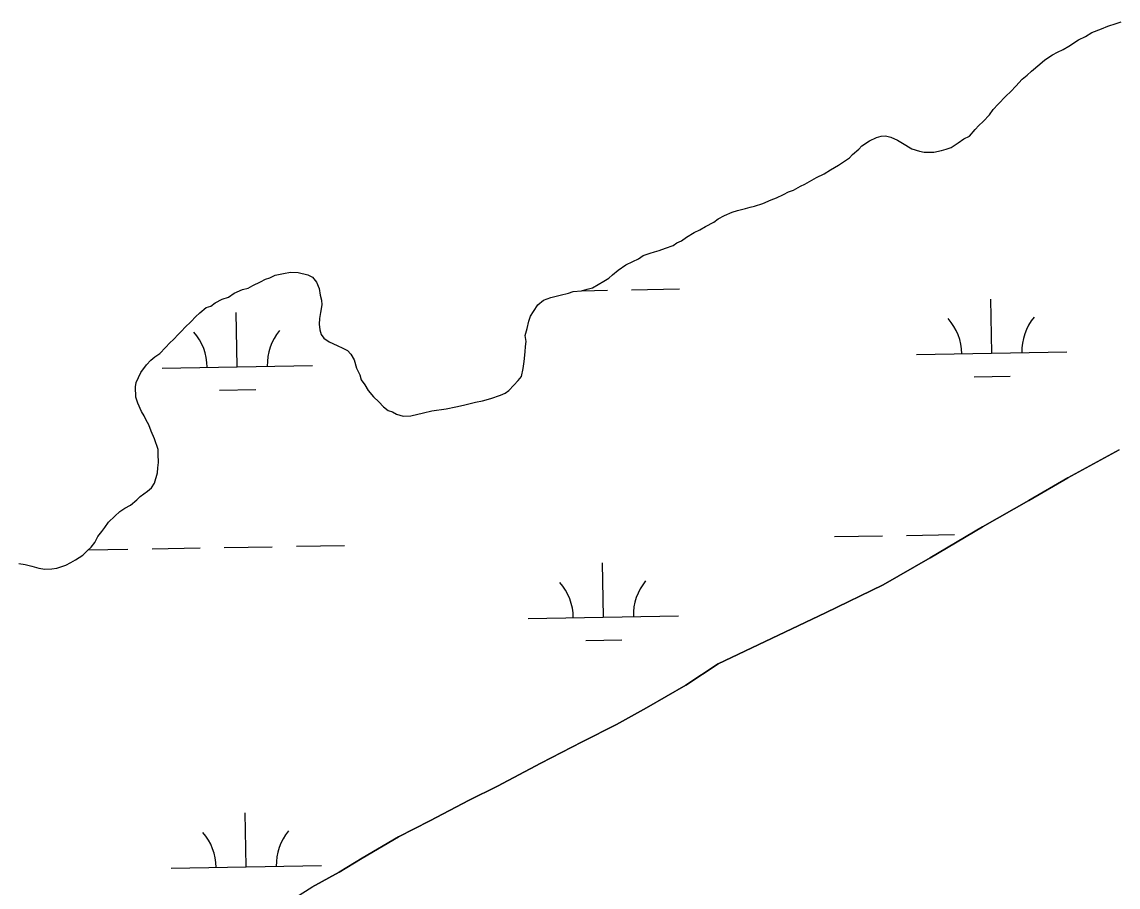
# Model space of a CAD drawing. Extents: x 3914892 to 3953151, y 242587 to 268572.
# Drawn here: x 3948597 to 3949326, y 262073 to 262649 of the extents above; entities that cross this region are included whole.
import ezdxf

# ---------------------------------------------------------------- set-up
doc = ezdxf.new("R2010")
doc.units = 0
doc.layers.add('V-TOPO-SHOR', color=7, linetype='Continuous')
doc.layers.add('V-WETL-SWMP', color=7, linetype='Continuous')

msp = doc.modelspace()

# ---------------------------------------------------------------- linework, layer by layer
at = {"layer": 'V-TOPO-SHOR'}
for points in [[(3949230.95, 262577.08), (3949233.45, 262579.73), (3949236.38, 262582.39), (3949240.54, 262586.81), (3949243.02, 262590.31), (3949246.35, 262593.85), (3949251.35, 262599.14), (3949254.69, 262602.25), (3949258.02, 262605.78), (3949262.18, 262610.62), (3949265.54, 262613.3), (3949268.46, 262615.96), (3949273.92, 262620.41), (3949277.26, 262623.51), (3949282.32, 262626.66), (3949285.71, 262628.48), (3949289.52, 262630.31), (3949293.32, 262632.57), (3949299.64, 262636.61), (3949304.3, 262638.9), (3949308.51, 262641.6), (3949314.89, 262643.93), (3949319.13, 262645.77), (3949324.65, 262647.65), (3949328.06, 262648.6)], [(3948846.12, 262387.71), (3948850.45, 262386.55), (3948855.6, 262386.7), (3948864.13, 262388.66), (3948869.67, 262390.11), (3948879.08, 262391.24), (3948885.48, 262392.72), (3948890.61, 262393.72), (3948898.71, 262395.68), (3948903.4, 262396.67), (3948908.94, 262398.12), (3948915.32, 262400.45), (3948918.28, 262401.83), (3948920.81, 262403.62), (3948924.14, 262407.15), (3948927.06, 262410.24), (3948929.13, 262412.88), (3948930.27, 262418.06), (3948930.99, 262422.81), (3948931.66, 262429.27), (3948931.98, 262432.71), (3948932.31, 262436.16), (3948931.77, 262440.01), (3948932.92, 262444.76), (3948934.07, 262449.52), (3948935.26, 262452.99), (3948937.32, 262456.05), (3948940.2, 262460.43), (3948943.97, 262463.55), (3948948.64, 262465.4), (3948955.04, 262466.87), (3948960.58, 262468.32), (3948963.56, 262469.27), (3948969.12, 262469.86), (3948972.96, 262470.83), (3948976.37, 262471.79), (3948980.17, 262474.04), (3948983.96, 262476.3), (3948987.35, 262478.12), (3948989.86, 262480.34), (3948993.63, 262483.46), (3948998.68, 262487.04), (3949003.34, 262489.32), (3949007.15, 262491.15), (3949010.09, 262493.38), (3949014.77, 262494.8), (3949017.75, 262495.75), (3949020.73, 262496.69), (3949024.98, 262498.1), (3949030.08, 262499.97), (3949032.6, 262501.76), (3949035.57, 262503.14), (3949038.94, 262505.38), (3949044, 262508.53), (3949047.82, 262510.36), (3949051.62, 262512.62), (3949057.12, 262515.35), (3949060.06, 262517.59), (3949064.29, 262519.86), (3949069.37, 262522.15), (3949072.78, 262523.11), (3949078.32, 262524.56), (3949081.3, 262525.5), (3949084.29, 262526.02), (3949089.82, 262527.9), (3949095.33, 262530.2), (3949098.73, 262531.59), (3949103.38, 262533.87), (3949106.77, 262535.69), (3949110.17, 262536.65), (3949114.82, 262539.36), (3949117.78, 262540.73), (3949120.74, 262542.54), (3949125.38, 262545.25), (3949130.47, 262547.54), (3949134.68, 262550.24), (3949140.17, 262553.41), (3949144.81, 262556.55), (3949147.33, 262558.34), (3949149.41, 262560.54), (3949153.6, 262564.1), (3949155.69, 262566.31), (3949160.75, 262569.46), (3949165.41, 262571.74), (3949168.38, 262572.69), (3949171.39, 262572.78), (3949174.84, 262572.02), (3949179.2, 262570), (3949182.69, 262567.95), (3949188.81, 262564.27), (3949194.01, 262562.7), (3949197.04, 262561.93), (3949200.04, 262562.01), (3949203.47, 262562.11), (3949208.59, 262563.12), (3949211.57, 262564.07), (3949214.98, 262565.02), (3949219.61, 262568.16), (3949223.4, 262570.85), (3949227.21, 262572.68), (3949230.95, 262577.08)], [(3948599.12, 262287.79), (3948603.45, 262286.63), (3948608.2, 262285.48), (3948612.09, 262284.73), (3948616.81, 262284.87), (3948620.23, 262285.4), (3948626.18, 262287.29), (3948629.56, 262289.1), (3948632.52, 262290.91), (3948637.58, 262294.06), (3948640.5, 262297.15), (3948643.01, 262299.37), (3948645.5, 262302.45), (3948647.53, 262306.37), (3948650, 262309.88), (3948652.08, 262312.51), (3948654.55, 262316.02), (3948658.73, 262320.01), (3948662.07, 262323.11), (3948665.44, 262325.35), (3948669.25, 262327.18), (3948673.44, 262330.74), (3948675.53, 262332.95), (3948680.58, 262336.53), (3948683.09, 262338.75), (3948685.15, 262341.82), (3948687.09, 262348.74), (3948687.42, 262352.19), (3948687.75, 262355.63), (3948687.59, 262361.21), (3948687.5, 262364.21), (3948685.14, 262371.44), (3948682.85, 262376.53), (3948681.44, 262380.78), (3948679.64, 262383.74), (3948678.26, 262386.7), (3948676.46, 262389.65), (3948674.15, 262395.17), (3948672.75, 262398.99), (3948672.55, 262405.86), (3948672.89, 262408.87), (3948676.14, 262415.41), (3948679.85, 262420.67), (3948682.77, 262423.76), (3948685.28, 262425.98), (3948688.65, 262428.22), (3948692.4, 262432.2), (3948695.31, 262435.29), (3948697.83, 262437.51), (3948701.16, 262441.04), (3948703.24, 262443.25), (3948705.33, 262445.45), (3948709.5, 262449.44), (3948712.42, 262452.53), (3948715.35, 262455.19), (3948719.54, 262458.75), (3948722.52, 262459.7), (3948725.46, 262461.93), (3948730.11, 262464.21), (3948734.37, 262465.62), (3948738.15, 262468.31), (3948743.67, 262470.61), (3948747.5, 262471.58), (3948750.46, 262473.39), (3948755.54, 262475.68), (3948758.93, 262477.5), (3948761.91, 262478.44), (3948765.29, 262480.26), (3948770.84, 262481.28), (3948775.53, 262482.27), (3948780.7, 262481.99), (3948787.18, 262480.47), (3948790.23, 262478.84), (3948792.91, 262475.48), (3948794.75, 262471.24), (3948795.3, 262466.96), (3948796.26, 262463.55), (3948796.35, 262460.55), (3948795.64, 262455.38), (3948794.89, 262451.49), (3948794.57, 262447.62), (3948795.12, 262443.77), (3948796.06, 262440.79), (3948797.85, 262438.27), (3948801.36, 262435.79), (3948806.58, 262433.37), (3948810.49, 262431.76), (3948813.55, 262430.13), (3948815.77, 262427.62), (3948818.02, 262423.82), (3948819.47, 262418.28), (3948821.74, 262414.05), (3948822.7, 262410.65), (3948824.94, 262407.28), (3948827.2, 262403.48), (3948830.76, 262399.29), (3948834.29, 262395.95), (3948837.39, 262392.61), (3948840.47, 262390.12), (3948843.5, 262389.35), (3948846.12, 262387.71)], [(3948773.69, 262063), (3948789.71, 262073.34), (3948807.88, 262083.31), (3948823.29, 262092.56), (3948847.35, 262106.79), (3948868.3, 262117.49), (3948894.52, 262131.13), (3948913.36, 262140.48), (3948942.12, 262155.7), (3948969.61, 262170.02), (3948992.47, 262181.42), (3949012.33, 262192.52), (3949038.51, 262207.66), (3949060, 262221.81), (3949131.37, 262255.66), (3949169.69, 262274.38), (3949200.94, 262292.25), (3949235.77, 262312.79), (3949266.61, 262330.44), (3949292.58, 262345.36), (3949326.81, 262364.17)], [(3948594.8, 262288.52), (3948599.12, 262287.79)]]:
    msp.add_lwpolyline(points, dxfattribs=at)
at = {"layer": 'V-WETL-SWMP'}
for p, q in [((3949324.65, 262647.65), (3949328.06, 262648.6)), ((3949304.3, 262638.9), (3949308.51, 262641.6)), ((3949308.51, 262641.6), (3949314.89, 262643.93)), ((3949314.89, 262643.93), (3949319.13, 262645.77)), ((3949319.13, 262645.77), (3949324.65, 262647.65)), ((3949293.32, 262632.57), (3949299.64, 262636.61)), ((3949299.64, 262636.61), (3949304.3, 262638.9)), ((3949282.32, 262626.67), (3949285.71, 262628.48)), ((3949285.71, 262628.48), (3949289.52, 262630.31)), ((3949289.52, 262630.31), (3949293.32, 262632.57)), ((3949268.46, 262615.96), (3949273.92, 262620.41)), ((3949273.92, 262620.41), (3949277.26, 262623.51)), ((3949277.26, 262623.51), (3949282.32, 262626.67)), ((3949262.18, 262610.62), (3949265.54, 262613.3)), ((3949265.54, 262613.3), (3949268.46, 262615.96)), ((3949254.69, 262602.25), (3949258.02, 262605.78)), ((3949258.02, 262605.78), (3949262.18, 262610.62)), ((3949246.35, 262593.85), (3949251.35, 262599.14)), ((3949251.35, 262599.14), (3949254.69, 262602.25)), ((3949240.54, 262586.81), (3949243.02, 262590.31)), ((3949243.02, 262590.31), (3949246.35, 262593.85)), ((3949236.38, 262582.39), (3949240.54, 262586.81)), ((3949227.21, 262572.68), (3949230.95, 262577.08)), ((3949230.95, 262577.08), (3949233.45, 262579.73)), ((3949233.45, 262579.73), (3949236.38, 262582.39)), ((3949155.69, 262566.31), (3949160.75, 262569.46)), ((3949160.75, 262569.46), (3949165.41, 262571.74)), ((3949165.41, 262571.74), (3949168.38, 262572.69)), ((3949168.38, 262572.69), (3949171.39, 262572.78)), ((3949171.39, 262572.78), (3949174.84, 262572.02)), ((3949174.84, 262572.02), (3949179.2, 262570)), ((3949179.2, 262570), (3949182.69, 262567.95)), ((3949219.61, 262568.16), (3949223.4, 262570.85)), ((3949223.4, 262570.85), (3949227.21, 262572.68)), ((3949149.41, 262560.54), (3949153.6, 262564.1)), ((3949153.6, 262564.1), (3949155.69, 262566.31)), ((3949182.69, 262567.95), (3949188.81, 262564.26)), ((3949188.81, 262564.26), (3949194.01, 262562.7)), ((3949194.01, 262562.7), (3949197.04, 262561.93)), ((3949197.04, 262561.93), (3949200.04, 262562.01)), ((3949200.04, 262562.01), (3949203.47, 262562.11)), ((3949203.47, 262562.11), (3949208.6, 262563.12)), ((3949208.6, 262563.12), (3949211.57, 262564.07)), ((3949211.57, 262564.07), (3949214.98, 262565.02)), ((3949214.98, 262565.02), (3949219.61, 262568.16)), ((3949140.17, 262553.41), (3949144.81, 262556.55)), ((3949144.81, 262556.55), (3949147.33, 262558.34)), ((3949147.33, 262558.34), (3949149.41, 262560.54)), ((3949125.38, 262545.25), (3949130.47, 262547.54)), ((3949130.47, 262547.54), (3949134.68, 262550.24)), ((3949134.68, 262550.24), (3949140.17, 262553.41)), ((3949110.17, 262536.65), (3949114.82, 262539.36)), ((3949114.82, 262539.36), (3949117.78, 262540.73)), ((3949117.78, 262540.73), (3949120.74, 262542.54)), ((3949120.74, 262542.54), (3949125.38, 262545.25)), ((3949098.73, 262531.59), (3949103.38, 262533.87)), ((3949103.38, 262533.87), (3949106.77, 262535.69)), ((3949106.77, 262535.69), (3949110.17, 262536.65)), ((3949078.32, 262524.56), (3949081.3, 262525.5)), ((3949081.3, 262525.5), (3949084.29, 262526.02)), ((3949084.29, 262526.02), (3949089.82, 262527.9)), ((3949089.82, 262527.9), (3949095.33, 262530.21)), ((3949095.33, 262530.21), (3949098.73, 262531.59)), ((3949057.12, 262515.35), (3949060.06, 262517.59)), ((3949060.06, 262517.59), (3949064.29, 262519.86)), ((3949064.29, 262519.86), (3949069.37, 262522.15)), ((3949069.37, 262522.15), (3949072.78, 262523.11)), ((3949072.78, 262523.11), (3949078.32, 262524.56)), ((3949044, 262508.53), (3949047.81, 262510.36)), ((3949047.81, 262510.36), (3949051.61, 262512.62)), ((3949051.61, 262512.62), (3949057.12, 262515.35)), ((3949032.61, 262501.76), (3949035.57, 262503.14)), ((3949035.57, 262503.14), (3949038.94, 262505.38)), ((3949038.94, 262505.38), (3949044, 262508.53)), ((3949014.77, 262494.8), (3949017.75, 262495.75)), ((3949017.75, 262495.75), (3949020.73, 262496.69)), ((3949020.73, 262496.69), (3949024.98, 262498.1)), ((3949024.98, 262498.1), (3949030.08, 262499.97)), ((3949030.08, 262499.97), (3949032.61, 262501.76)), ((3948998.68, 262487.04), (3949003.34, 262489.32)), ((3949003.34, 262489.32), (3949007.15, 262491.15)), ((3949007.15, 262491.15), (3949010.09, 262493.38)), ((3949010.09, 262493.38), (3949014.77, 262494.8)), ((3948765.29, 262480.26), (3948770.84, 262481.28)), ((3948770.84, 262481.28), (3948775.53, 262482.27)), ((3948775.53, 262482.27), (3948780.7, 262481.99)), ((3948780.7, 262481.99), (3948787.18, 262480.47)), ((3948989.86, 262480.34), (3948993.63, 262483.45)), ((3948993.63, 262483.45), (3948998.68, 262487.04)), ((3948750.46, 262473.39), (3948755.54, 262475.68)), ((3948755.54, 262475.68), (3948758.93, 262477.5)), ((3948758.93, 262477.5), (3948761.91, 262478.44)), ((3948761.91, 262478.44), (3948765.29, 262480.26)), ((3948787.18, 262480.47), (3948790.23, 262478.84)), ((3948790.23, 262478.84), (3948792.91, 262475.48)), ((3948792.91, 262475.48), (3948794.75, 262471.24)), ((3948976.37, 262471.79), (3948980.17, 262474.04)), ((3948980.17, 262474.04), (3948983.96, 262476.3)), ((3948983.96, 262476.3), (3948987.35, 262478.12)), ((3948987.35, 262478.12), (3948989.86, 262480.34)), ((3948734.37, 262465.62), (3948738.15, 262468.31)), ((3948738.15, 262468.31), (3948743.67, 262470.61)), ((3948743.67, 262470.61), (3948747.5, 262471.58)), ((3948747.5, 262471.58), (3948750.46, 262473.39)), ((3948794.75, 262471.24), (3948795.3, 262466.96)), ((3948795.3, 262466.96), (3948796.26, 262463.55)), ((3948948.64, 262465.4), (3948955.04, 262466.87)), ((3948955.04, 262466.87), (3948960.58, 262468.32)), ((3948960.58, 262468.32), (3948963.56, 262469.27)), ((3948963.56, 262469.27), (3948969.12, 262469.86)), ((3948969.12, 262469.86), (3948972.96, 262470.83)), ((3948969.18, 262469.88), (3948986.38, 262470.18)), ((3948972.96, 262470.83), (3948976.37, 262471.79)), ((3949002.38, 262470.47), (3949034.37, 262471.04)), ((3948719.54, 262458.75), (3948722.52, 262459.7)), ((3948722.52, 262459.7), (3948725.46, 262461.93)), ((3948725.46, 262461.93), (3948730.11, 262464.21)), ((3948730.11, 262464.21), (3948734.37, 262465.62)), ((3948796.35, 262460.55), (3948795.64, 262455.38)), ((3948796.26, 262463.55), (3948796.35, 262460.55)), ((3948937.32, 262456.05), (3948940.2, 262460.43)), ((3948940.2, 262460.43), (3948943.97, 262463.55)), ((3948943.97, 262463.55), (3948948.64, 262465.4)), ((3949242.01, 262428.32), (3949241.37, 262464.31)), ((3948709.5, 262449.44), (3948712.42, 262452.53)), ((3948712.42, 262452.53), (3948715.35, 262455.19)), ((3948715.35, 262455.19), (3948719.54, 262458.75)), ((3948740.19, 262419.34), (3948739.54, 262455.34)), ((3948795.64, 262455.38), (3948794.89, 262451.49)), ((3948934.07, 262449.52), (3948935.26, 262452.99)), ((3948935.26, 262452.99), (3948937.32, 262456.05)), ((3948703.24, 262443.25), (3948705.32, 262445.46)), ((3948705.32, 262445.46), (3948709.5, 262449.44)), ((3948794.89, 262451.49), (3948794.58, 262447.62)), ((3948794.58, 262447.62), (3948795.12, 262443.77)), ((3948931.77, 262440.01), (3948932.92, 262444.76)), ((3948932.92, 262444.76), (3948934.07, 262449.52)), ((3948695.31, 262435.29), (3948697.83, 262437.51)), ((3948697.83, 262437.51), (3948701.16, 262441.04)), ((3948701.16, 262441.04), (3948703.24, 262443.25)), ((3948795.12, 262443.77), (3948796.06, 262440.79)), ((3948796.06, 262440.79), (3948797.85, 262438.26)), ((3948797.85, 262438.26), (3948801.36, 262435.79)), ((3948932.31, 262436.16), (3948931.77, 262440.01)), ((3948688.65, 262428.22), (3948692.4, 262432.2)), ((3948692.4, 262432.2), (3948695.31, 262435.29)), ((3948801.36, 262435.79), (3948806.58, 262433.37)), ((3948806.58, 262433.37), (3948810.49, 262431.76)), ((3948810.49, 262431.76), (3948813.55, 262430.13)), ((3948813.55, 262430.13), (3948815.77, 262427.62)), ((3948931.66, 262429.27), (3948931.98, 262432.71)), ((3948931.98, 262432.71), (3948932.31, 262436.16)), ((3948679.85, 262420.67), (3948682.77, 262423.76)), ((3948682.77, 262423.76), (3948685.28, 262425.98)), ((3948685.28, 262425.98), (3948688.65, 262428.22)), ((3948815.77, 262427.62), (3948818.02, 262423.82)), ((3948818.02, 262423.82), (3948819.47, 262418.28)), ((3948930.26, 262418.06), (3948930.98, 262422.81)), ((3948930.98, 262422.81), (3948931.66, 262429.27)), ((3949192.02, 262427.42), (3949292.01, 262429.21)), ((3948672.89, 262408.87), (3948676.14, 262415.41)), ((3948676.14, 262415.41), (3948679.85, 262420.67)), ((3948690.19, 262418.45), (3948790.18, 262420.24)), ((3948819.47, 262418.28), (3948821.74, 262414.05)), ((3948929.13, 262412.88), (3948930.26, 262418.06)), ((3948672.55, 262405.86), (3948672.89, 262408.87)), ((3948821.74, 262414.05), (3948822.7, 262410.65)), ((3948822.7, 262410.65), (3948824.95, 262407.28)), ((3948924.14, 262407.15), (3948927.06, 262410.24)), ((3948927.06, 262410.24), (3948929.13, 262412.88)), ((3949230.29, 262412.68), (3949254.29, 262413.11)), ((3948672.75, 262398.99), (3948672.55, 262405.86)), ((3948728.46, 262403.7), (3948752.46, 262404.13)), ((3948824.95, 262407.28), (3948827.2, 262403.48)), ((3948827.2, 262403.48), (3948830.76, 262399.29)), ((3948915.32, 262400.45), (3948918.28, 262401.83)), ((3948918.28, 262401.83), (3948920.81, 262403.62)), ((3948920.81, 262403.62), (3948924.14, 262407.15)), ((3948674.15, 262395.17), (3948672.75, 262398.99)), ((3948676.46, 262389.65), (3948674.15, 262395.17)), ((3948830.76, 262399.29), (3948834.29, 262395.95)), ((3948834.29, 262395.95), (3948837.39, 262392.61)), ((3948885.48, 262392.72), (3948890.61, 262393.72)), ((3948890.61, 262393.72), (3948898.71, 262395.68)), ((3948898.71, 262395.68), (3948903.4, 262396.67)), ((3948903.4, 262396.67), (3948908.94, 262398.12)), ((3948908.94, 262398.12), (3948915.32, 262400.45)), ((3948678.26, 262386.7), (3948676.46, 262389.65)), ((3948679.63, 262383.73), (3948678.26, 262386.7)), ((3948837.39, 262392.61), (3948840.47, 262390.12)), ((3948840.47, 262390.12), (3948843.5, 262389.35)), ((3948843.5, 262389.35), (3948846.12, 262387.71)), ((3948846.12, 262387.71), (3948850.45, 262386.55)), ((3948850.45, 262386.55), (3948855.6, 262386.7)), ((3948855.6, 262386.7), (3948864.13, 262388.66)), ((3948864.13, 262388.66), (3948869.67, 262390.11)), ((3948869.67, 262390.11), (3948879.08, 262391.24)), ((3948879.08, 262391.24), (3948885.48, 262392.72)), ((3948681.44, 262380.78), (3948679.63, 262383.73)), ((3948682.85, 262376.53), (3948681.44, 262380.78)), ((3948685.14, 262371.44), (3948682.85, 262376.53)), ((3948687.5, 262364.21), (3948685.14, 262371.44)), ((3948687.59, 262361.21), (3948687.5, 262364.21)), ((3948687.75, 262355.63), (3948687.59, 262361.21)), ((3949326.81, 262364.17), (3949292.58, 262345.36)), ((3948687.09, 262348.74), (3948687.42, 262352.19)), ((3948687.42, 262352.19), (3948687.75, 262355.63)), ((3948685.15, 262341.81), (3948687.09, 262348.74)), ((3949292.58, 262345.36), (3949266.61, 262330.44)), ((3948675.53, 262332.95), (3948680.58, 262336.53)), ((3948680.58, 262336.53), (3948683.09, 262338.75)), ((3948683.09, 262338.75), (3948685.15, 262341.81)), ((3948669.25, 262327.18), (3948673.44, 262330.74)), ((3948673.44, 262330.74), (3948675.53, 262332.95)), ((3949266.61, 262330.44), (3949235.77, 262312.79)), ((3948658.73, 262320.01), (3948662.07, 262323.11)), ((3948662.07, 262323.11), (3948665.44, 262325.35)), ((3948665.44, 262325.35), (3948669.25, 262327.18)), ((3948652.07, 262312.51), (3948654.55, 262316.02)), ((3948654.55, 262316.02), (3948658.73, 262320.01)), ((3948645.5, 262302.45), (3948647.53, 262306.37)), ((3948647.53, 262306.37), (3948650, 262309.88)), ((3948650, 262309.88), (3948652.07, 262312.51)), ((3949137.34, 262306.36), (3949169.33, 262306.93)), ((3949185.33, 262307.21), (3949217.32, 262307.79)), ((3949235.77, 262312.79), (3949200.94, 262292.25)), ((3948640.5, 262297.15), (3948643.01, 262299.37)), ((3948643.01, 262299.37), (3948645.5, 262302.45)), ((3948683.5, 262298.24), (3948715.5, 262298.81)), ((3948731.49, 262299.1), (3948763.49, 262299.67)), ((3948779.48, 262299.95), (3948811.48, 262300.53)), ((3948632.52, 262290.91), (3948637.58, 262294.06)), ((3948637.58, 262294.06), (3948640.5, 262297.15)), ((3948640.86, 262297.47), (3948667.5, 262297.95)), ((3949200.94, 262292.25), (3949169.69, 262274.38)), ((3948594.8, 262288.52), (3948599.12, 262287.79)), ((3948599.12, 262287.79), (3948603.45, 262286.63)), ((3948603.45, 262286.63), (3948608.2, 262285.48)), ((3948608.2, 262285.48), (3948612.09, 262284.73)), ((3948612.09, 262284.73), (3948616.81, 262284.87)), ((3948616.81, 262284.87), (3948620.23, 262285.4)), ((3948620.23, 262285.4), (3948626.18, 262287.29)), ((3948626.18, 262287.29), (3948629.57, 262289.1)), ((3948629.57, 262289.1), (3948632.52, 262290.91)), ((3948983.68, 262252.86), (3948983.03, 262288.85)), ((3949169.69, 262274.38), (3949131.37, 262255.66)), ((3949131.37, 262255.66), (3949060, 262221.81)), ((3948933.68, 262251.96), (3949033.67, 262253.75)), ((3948971.95, 262237.21), (3948995.95, 262237.64)), ((3949060, 262221.81), (3949038.51, 262207.66)), ((3949038.51, 262207.66), (3949012.33, 262192.52)), ((3949012.33, 262192.52), (3948992.47, 262181.42)), ((3948992.47, 262181.42), (3948969.61, 262170.02)), ((3948969.61, 262170.02), (3948942.12, 262155.7)), ((3948942.12, 262155.7), (3948913.36, 262140.48)), ((3948913.36, 262140.48), (3948894.52, 262131.13)), ((3948894.52, 262131.13), (3948868.3, 262117.49)), ((3948746.14, 262086.72), (3948745.49, 262122.71)), ((3948868.3, 262117.49), (3948847.35, 262106.79)), ((3948847.35, 262106.79), (3948823.29, 262092.56)), ((3948696.15, 262085.82), (3948796.13, 262087.61)), ((3948823.29, 262092.56), (3948807.89, 262083.31)), ((3948807.89, 262083.31), (3948789.71, 262073.34))]:
    msp.add_line(p, q, dxfattribs=at)
for centre, start, end in [((3949297.24, 262429.78), 140.25318, 181.79684), ((3949186.77, 262427.81), 0.25318, 41.79684), ((3948684.94, 262418.83), 0.25318, 41.79684), ((3948795.41, 262420.8), 140.25318, 181.79684), ((3949038.9, 262254.32), 140.25318, 181.79684), ((3948928.43, 262252.34), 0.25318, 41.79684), ((3948690.9, 262086.21), 0.25318, 41.79684), ((3948801.36, 262088.18), 140.25318, 181.79684)]:
    msp.add_arc(centre, 35.25, start, end, dxfattribs=at)

doc.saveas('drawing.dxf')
